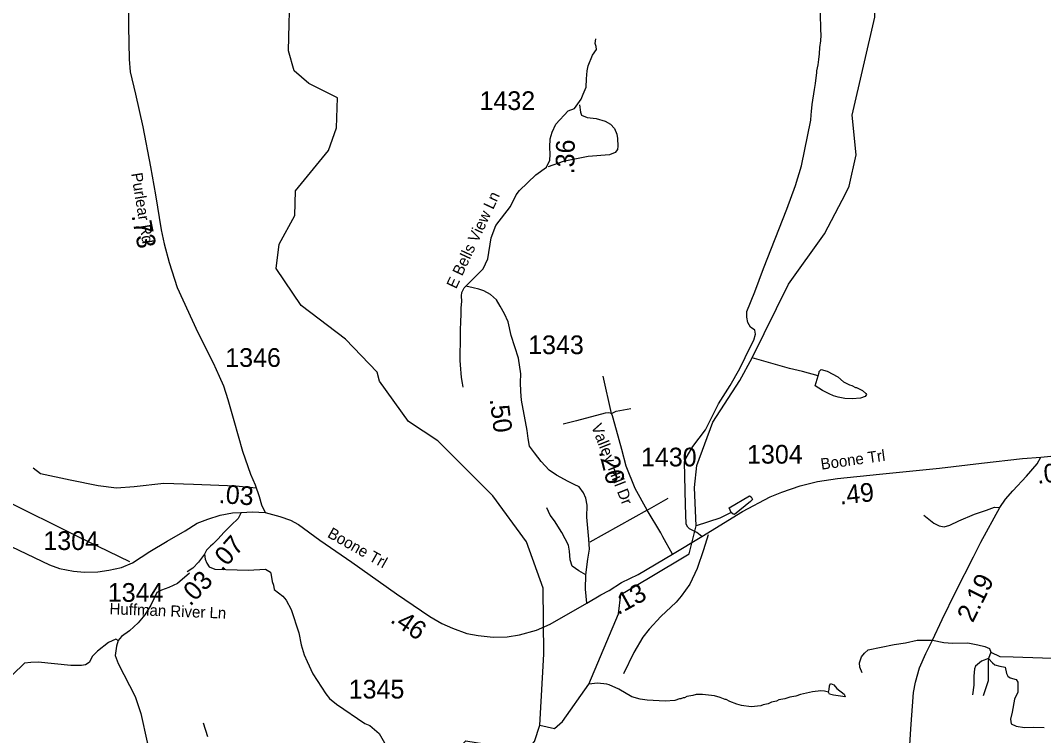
# Model space of a CAD drawing. Extents: x 1248224 to 1454986, y 825081 to 985870.
# Drawn here: x 1324260 to 1331099, y 891293 to 896072 of the extents above; entities that cross this region are included whole.
import ezdxf

# ---------------------------------------------------------------- set-up
doc = ezdxf.new("R2010")
doc.units = 0
for name, color, linetype in [('Exist Hydrographic Creek Single Shore', 7, 'Continuous'), ('Exist Hydrographic Misc Water Feature', 7, 'Continuous'), ('Exist Road Non-System Type 51', 7, 'Continuous'), ('Exist Road Secondary Mileage Hundredths English Label', 7, 'Continuous'), ('Exist Road Secondary Type 51 Attributed', 7, 'Continuous'), ('Exist Road Secondary Type 51 Label', 7, 'Continuous'), ('Exist Road Secondary Type 51 Number Label', 7, 'Continuous')]:
    doc.layers.add(name, color=color, linetype=linetype)

msp = doc.modelspace()

# ---------------------------------------------------------------- linework, layer by layer
at = {"layer": 'Exist Hydrographic Creek Single Shore'}
for points in [[(1327731.4, 891361.4), (1327759.4, 891836.8), (1327753.4, 892276.9), (1327643.3, 892587.6), (1327417.4, 892894.3), (1327050.3, 893262.8), (1326853.3, 893391.4), (1326659.3, 893661.3), (1326644.3, 893720.6), (1326432.3, 893941.6), (1326137.2, 894167.4), (1325968.3, 894413.7), (1325988.3, 894577.5), (1326093.3, 894769.1), (1326097.2, 894933.1), (1326318.5, 895202.4)], [(1326416.1, 889370.9), (1326477.1, 889387), (1326613.5, 889465), (1326717.7, 889583.7), (1326853.3, 889684.2), (1326943.4, 889729.2), (1327062.3, 889841.7), (1327110.4, 890123.1), (1327171.4, 890207.3), (1327221.3, 890229.2), (1327291.4, 890362.4), (1327249.3, 890704.6), (1327164.3, 890992), (1327177.4, 891198.5), (1327237.3, 891256.4), (1327361.4, 891237.5), (1327526.4, 891132.5), (1327618.3, 891163.4), (1327695.3, 891253.8), (1327731.4, 891361.4)]]:
    msp.add_lwpolyline(points, dxfattribs=at)
at = {"layer": 'Exist Hydrographic Misc Water Feature'}
for points in [[(1329776.2, 894917.4), (1329800.4, 894963.9), (1329846.3, 895173), (1329819.4, 895439.5), (1329971.1, 896094), (1329987.3, 896545.7), (1329994.4, 896854.1), (1329821.3, 897291), (1329822.3, 897708), (1329760.3, 897925.8), (1329657.3, 898128.1), (1329678.3, 898337.8), (1329781.3, 898460.5), (1330088.3, 899088)], [(1326056.3, 896048.9), (1326061.7, 896291.8)], [(1326318.5, 895202.4), (1326373.2, 895354.4), (1326378.3, 895554.5), (1326188.3, 895650.3), (1326090.3, 895734.2), (1326052.2, 895869.7), (1326056.3, 896048.9)], [(1328766.4, 892950.7), (1328781.4, 893096.7), (1328888.3, 893386.7), (1329069.4, 893665.4), (1329151.6, 893818), (1329393.4, 894308.9), (1329634.4, 894645.5), (1329776.2, 894917.4)], [(1329591.7, 893696.4), (1329487.7, 893725.6), (1329400.3, 893746.1), (1329151.6, 893818)], [(1329591.7, 893696.4), (1329599.6, 893718.4), (1329599.8, 893726.3), (1329612.1, 893738), (1329651.9, 893728.9), (1329722.8, 893690.9), (1329761.9, 893657.7), (1329801.3, 893636.6), (1329817.2, 893632.1), (1329840.8, 893619.4), (1329848.8, 893619.2), (1329888.3, 893598.1), (1329911.8, 893579.4), (1329915.6, 893571.3), (1329907.1, 893557.6), (1329874.8, 893548.5), (1329818.7, 893544.1), (1329770.7, 893545.5), (1329727, 893554.7), (1329695.2, 893563.6), (1329665.6, 893576.5), (1329620.2, 893599.8), (1329572.4, 893630.8), (1329591.7, 893696.4)], [(1327731.4, 891361.4), (1327830, 891340.2), (1327883.8, 891386.5), (1328058.9, 891636.9), (1328257.4, 892106), (1328273.8, 892235.1), (1328457.7, 892345.3), (1328730.4, 892506.8), (1328777.8, 892693.9), (1328766.4, 892950.7)], [(1329009.8, 892784.2), (1328998.3, 892813.9), (1329134.1, 892894.1), (1329143.9, 892887.8), (1329153.5, 892869.5), (1329139, 892856), (1329032.6, 892771.1), (1329024.7, 892773.3), (1329009.8, 892784.2)], [(1329009.8, 892784.2), (1328935.9, 892745.9), (1328777.8, 892693.9)], [(1329661.7, 891583.5), (1329643.7, 891587.7), (1329635.7, 891590), (1329609.7, 891590.7), (1329555.5, 891584.4), (1329474.9, 891566.6), (1329442.6, 891555.6), (1329402.4, 891548.8), (1329370.1, 891537.7), (1329329.8, 891530.8), (1329313.6, 891523.4), (1329281.4, 891516.3), (1329257.1, 891505), (1329224.9, 891497.9), (1329208.6, 891490.3), (1329144.5, 891484.2), (1329080.7, 891494), (1329049, 891503), (1329001.4, 891520.4), (1328977.7, 891533), (1328969.7, 891533.3), (1328938.2, 891546.2), (1328898.4, 891557.3), (1328818.7, 891567.7), (1328776.7, 891566.8), (1328754.4, 891559.5), (1328714.3, 891552.7), (1328698, 891545.1), (1328690, 891545.4), (1328673.8, 891537.8), (1328665.8, 891538), (1328633.5, 891526.9), (1328569.3, 891522.8), (1328449.4, 891528.3), (1328401.7, 891535.7), (1328346, 891551.4), (1328259.4, 891601.8), (1328196.2, 891631.6), (1328180.3, 891636), (1328116.4, 891641.9), (1328058.9, 891636.9)], [(1329661.7, 891583.5), (1329666, 891601.1), (1329668.7, 891625.1), (1329675.1, 891640.9), (1329696.9, 891632.2), (1329718.2, 891607.6), (1329767.1, 891568.2), (1329772.9, 891552.3), (1329694.9, 891562.3), (1329669.1, 891569.1), (1329661.7, 891583.5)], [(1325481.9, 891378.2), (1325509.3, 891285.4)]]:
    msp.add_lwpolyline(points, dxfattribs=at)
at = {"layer": 'Exist Road Non-System Type 51'}
for p, q in [((1328210.2, 893445.5), (1328154.1, 893695.4)), ((1328448.5, 892799.8), (1328589.1, 892878.2)), ((1328448.5, 892799.8), (1328066.3, 892584.1))]:
    msp.add_line(p, q, dxfattribs=at)
for points in [[(1329542.8, 895406), (1329545.5, 895441.9), (1329548.2, 895463.9), (1329553.3, 895509.6), (1329555.9, 895539.6), (1329562.9, 895581.5), (1329567.5, 895611.4), (1329574.5, 895651.3), (1329584.2, 895723.1), (1329584.4, 895735.1), (1329591.4, 895775), (1329596.2, 895810.9), (1329601.1, 895848.9), (1329604.2, 895890.8), (1329611, 895934.7), (1329612, 895972.7), (1329611, 896010.8), (1329609.7, 896048.8), (1329608.6, 896080.8), (1329607.1, 896106.9), (1329606, 896144.9), (1329606.7, 896178.9), (1329629.9, 896226.3)], [(1327996.8, 895506.9), (1328002.7, 895458.6), (1328011.1, 895438.1), (1328047.4, 895423.6), (1328108.9, 895416.3), (1328169.3, 895398.2), (1328204.4, 895377.6), (1328230.9, 895349.9), (1328246.6, 895311.2), (1328250.2, 895282.2), (1328253.9, 895232.6), (1328251.4, 895209.7), (1328235.7, 895190.3), (1328197.1, 895174.6), (1328055.8, 895162.5), (1327887, 895129.2), (1327786.9, 895094.4)], [(1328815.7, 892623.7), (1328780.1, 892648.9), (1328732.9, 892673.9), (1328721.8, 892685), (1328710.7, 892704.4), (1328705.1, 892835), (1328699.6, 893121), (1328710.7, 893148.7), (1328755.1, 893223.7), (1328838.3, 893334.8), (1328927.1, 893509.7), (1329004.8, 893631.9), (1329068.6, 893745.7), (1329140.7, 893891.8), (1329162.9, 893936.2), (1329174, 893975.1), (1329168.5, 894002.9), (1329140.7, 894022.3), (1329121.3, 894052.8), (1329115.7, 894088.9), (1329115.7, 894127.8), (1329168.5, 894258.3), (1329226.7, 894413.8), (1329381.8, 894811.5), (1329440, 894969.8), (1329481.7, 895100.3), (1329542.8, 895406)], [(1327219.6, 893620.7), (1327214.4, 893648.8), (1327207.1, 893685), (1327201.2, 893771.3), (1327199.8, 893799.4), (1327199.1, 893857.4), (1327200.4, 893911.4), (1327201.7, 893965.4), (1327202.4, 894001.5), (1327203.8, 894059.5), (1327204.9, 894107.5), (1327206, 894151.5), (1327209.1, 894193.4), (1327207.8, 894231.5), (1327210.5, 894253.4), (1327218.8, 894271.3), (1327225.1, 894285), (1327237, 894295.4)], [(1328210.2, 893445.5), (1328242.1, 893459.8), (1328339.2, 893479.2)], [(1325836.1, 892946.9), (1325698.8, 892958.4), (1325416.4, 892969.8), (1325218, 892977.5), (1325019.6, 892954.5), (1324901.3, 892946.9), (1324779.2, 892962.2), (1324592.2, 893000.4), (1324393.8, 893042.4), (1324344.2, 893080.6)], [(1323932.1, 892966.8), (1324149.6, 892867.5), (1324634.2, 892626.9), (1324989, 892455)], [(1328039.2, 892366.4), (1327992.7, 892393.9), (1327948.3, 892424.5), (1327934.4, 892466.1), (1327928.9, 892524.4), (1327923.3, 892566.1), (1327878.9, 892649.4), (1327829, 892727.1), (1327801.2, 892766), (1327777.4, 892813.8)], [(1330298.7, 892765.9), (1330365.3, 892713.2), (1330401.4, 892693.7), (1330434.7, 892688.2), (1330473.5, 892699.3), (1330531.8, 892727.1), (1330637.3, 892771.5), (1330717.7, 892799.3), (1330770.4, 892818.7), (1330806.6, 892816.5)], [(1328856.2, 892633.7), (1328825.7, 892534.4), (1328783.7, 892408.4), (1328734.1, 892305.3), (1328676.8, 892225.1), (1328642.5, 892183.1), (1328539.5, 892087.6), (1328463.2, 892003.6), (1328421.2, 891950.1), (1328360.1, 891847), (1328291.5, 891705.7)], [(1325389.7, 892378.6), (1325309.6, 892309.9), (1325252.3, 892283.1), (1325202.7, 892264.1), (1325172.2, 892248.8), (1325130.2, 892164.8), (1325092.1, 892099.8), (1325046.3, 892046.4), (1324989, 891992.9), (1324935.6, 891954.7), (1324912.7, 891928)], [(1324912.7, 891928), (1324897.5, 891936.8), (1324847.8, 891913.9), (1324775.4, 891856.6), (1324741, 891822.2), (1324718.1, 891780.2), (1324695.2, 891764.9), (1324668.5, 891761.1), (1324596, 891761.1), (1324378.5, 891784), (1324328.9, 891780.2), (1324287, 891776.4), (1324126.7, 891619.8), (1323970.3, 891497.6), (1323913, 891425)], [(1324912.7, 891928), (1324901.3, 891889.8), (1324893.7, 891828.7), (1324912.7, 891775.2), (1325027.2, 891553.7), (1325065.4, 891439.1), (1325107.3, 891249.3), (1325160.7, 891096.6), (1325252.3, 890966.7), (1325321, 890886.5)], [(1329885.7, 891712.8), (1329871.9, 891748.9), (1329869.1, 891779.5), (1329883, 891818.4), (1329902.4, 891843.4), (1329927.3, 891865.6), (1330099.4, 891901.7), (1330177.1, 891912.8), (1330254.8, 891929.4), (1330288.1, 891929.4), (1330356.1, 891930.3)], [(1330356.1, 891930.3), (1330432.4, 891915.6), (1330490.6, 891910), (1330593.3, 891912.8), (1330659.9, 891898.9), (1330707.1, 891887.8), (1330737.6, 891873.9), (1330745.9, 891848.9)], [(1330732, 891807.3), (1330684.9, 891790.6), (1330643.2, 891757.3), (1330637.7, 891737.8), (1330632.1, 891690.6), (1330632.1, 891629.5), (1330623.8, 891565.7)], [(1330745.9, 891848.9), (1330732, 891807.3), (1330729.3, 891782.3), (1330729.3, 891721.2), (1330729.3, 891657.3), (1330696, 891557.3)], [(1330732, 891807.3), (1330757, 891779.5), (1330773.7, 891765.6), (1330807, 891757.3), (1330843, 891748.9), (1330851.4, 891707.3), (1330859.7, 891690.6), (1330876.3, 891679.5), (1330915.2, 891668.4), (1330926.3, 891649), (1330926.3, 891624), (1330926.3, 891582.3), (1330904.1, 891535.1), (1330890.2, 891449), (1330879.1, 891401.8), (1330881.9, 891371.3), (1330915.2, 891354.6), (1330970.7, 891346.3), (1331034.5, 891349.1), (1331103.9, 891346.3)], [(1330745.9, 891848.9), (1330807, 891821.1), (1330895.8, 891818.4), (1331092.8, 891812.8), (1331159.4, 891810), (1331217.6, 891804.5)]]:
    msp.add_lwpolyline(points, dxfattribs=at)
at = {"layer": 'Exist Road Secondary Type 51 Attributed'}
for points in [[(1324979.8, 896262.8), (1324981.8, 896031.3), (1324986, 895812.3), (1324992.2, 895728.8), (1325029.4, 895580.1), (1325076.9, 895361), (1325128.5, 895094.5), (1325161.4, 894905.8), (1325200.7, 894672.4), (1325219.2, 894579.4), (1325254.3, 894453.3), (1325308, 894288), (1325446.2, 893987.2), (1325547.3, 893782.6), (1325588.3, 893695), (1325617.2, 893631), (1325646.1, 893538), (1325685.4, 893397.5), (1325743.2, 893192.9), (1325796.6, 893038.8), (1325827.6, 892968.6), (1325854.4, 892890.1), (1325871, 892834.3), (1325895.7, 892782.6)], [(1327237, 894295.4), (1327353.2, 894412.9), (1327385.1, 894478.5), (1327405.8, 894618.6), (1327436.9, 894701.5), (1327535.4, 894828.6), (1327573.1, 894907.4), (1327594.8, 894936.4), (1327704.7, 895041.2), (1327775.9, 895090.6), (1327798.9, 895138.9), (1327800.1, 895176.4), (1327798.9, 895225.9), (1327801.3, 895281.5), (1327814.6, 895325), (1327837.5, 895378.2), (1327922, 895467.6), (1327964.2, 895484.3), (1328007.2, 895545.7), (1328021.3, 895579.8), (1328041.2, 895625.6), (1328044.7, 895680.8), (1328048.3, 895736), (1328055.3, 895768.9), (1328084.7, 895839.4), (1328110.5, 895877), (1328109.3, 895897), (1328102.3, 895917), (1328105.8, 895948.7)], [(1328045.8, 892177.5), (1328036.4, 892271.1), (1328039.2, 892366.4), (1328051.6, 892471.4), (1328062.6, 892537.7), (1328059.9, 892604.1), (1328046.1, 892752.6), (1328047.5, 892831.3), (1328039.2, 892878.3), (1328022.7, 892915.6), (1327995.1, 892954.3), (1327962.1, 892970.3), (1327922.1, 892989.6), (1327843.4, 893032.4), (1327795.1, 893065.6), (1327739.9, 893123.6), (1327695.7, 893181.6), (1327662.6, 893227.2), (1327652.9, 893276.9), (1327646, 893330.8), (1327608.9, 893534.4), (1327604.8, 893592.4), (1327603.4, 893653.2), (1327604.8, 893711.2), (1327588.2, 893814.8), (1327538.9, 893967), (1327519.6, 894056.8), (1327494.7, 894112.1), (1327467.1, 894161.8), (1327442.3, 894204.6), (1327402.2, 894240.6), (1327358.1, 894265.4), (1327323.5, 894276.5), (1327286.3, 894284.8), (1327237, 894295.4)], [(1328619.6, 892503.9), (1328552.9, 892621.2), (1328539.7, 892646.5), (1328448.5, 892799.8), (1328368.5, 892944.9), (1328308.2, 893093.2), (1328280.6, 893203.7), (1328244.8, 893333.6), (1328218.5, 893428.9), (1328210.2, 893445.5), (1328190.9, 893449.6), (1328167.5, 893446.9), (1327977, 893397.1), (1327887.7, 893374.8)], [(1328619.6, 892503.9), (1328815.7, 892623.7), (1329086.2, 892791.1), (1329272, 892888.2), (1329350.4, 892919.2), (1329471.6, 892962), (1329587.2, 892991), (1329721.4, 893009.6), (1330002.2, 893038.5), (1330402.8, 893079.8), (1330684.7, 893112.7), (1330959.3, 893143.7), (1331081.4, 893152.5)], [(1330195.3, 891083.1), (1330212.8, 891336.6), (1330228.6, 891581.1), (1330243, 891649.7), (1330270.1, 891745.3), (1330311.5, 891841), (1330356.1, 891930.3), (1330421.2, 892067.9), (1330513.6, 892254.4), (1330631.5, 892487.2), (1330680.7, 892585.3), (1330806.6, 892816.5), (1330844.5, 892873.2), (1330893.9, 892927.4), (1330984.7, 893026.2), (1331056.4, 893109.1), (1331081.4, 893152.5)], [(1331081.4, 893152.5), (1331282.7, 893172.4), (1331405.6, 893184.8)], [(1324037.7, 892631.9), (1324093.8, 892604.3), (1324454.7, 892433.5), (1324519.6, 892410), (1324613.4, 892392.1), (1324686.6, 892383.8), (1324776.3, 892387.9), (1324850.3, 892398.9), (1324934.5, 892416.9), (1325009, 892447.3), (1325125, 892523.3), (1325239.5, 892592.3), (1325359.6, 892661.4), (1325442, 892712.1), (1325511.1, 892739.7), (1325593.9, 892764.6), (1325676.7, 892781.1), (1325736.1, 892783.9)], [(1325736.1, 892783.9), (1325715.9, 892744.3), (1325667.5, 892699.5), (1325620.9, 892652.8), (1325579.6, 892606.2), (1325545.6, 892572.1), (1325529.5, 892557.8), (1325504.4, 892530.9), (1325489, 892505.7)], [(1325736.1, 892783.9), (1325811.1, 892788.8), (1325895.7, 892782.6)], [(1325895.7, 892782.6), (1325992.9, 892755.9), (1326065.2, 892733.2), (1326118.8, 892702.2), (1326261.3, 892598.9), (1326474, 892452.2), (1326773.3, 892239.4), (1326996, 892089), (1327076.5, 892041.5), (1327148.8, 892010.5), (1327243.7, 891975.3), (1327320.1, 891960.9), (1327419.2, 891950.5), (1327514.2, 891952.6), (1327596.8, 891965), (1327708.3, 891996), (1327801.2, 892037.3), (1328045.8, 892177.5)], [(1325489, 892505.7), (1325450, 892452.2), (1325410.9, 892411), (1325373.9, 892386.4)], [(1325489, 892505.7), (1325495, 892470.5), (1325505.3, 892443.8), (1325521.8, 892421.1), (1325558.8, 892403.6), (1325781.8, 892397.4), (1325896.7, 892404.9), (1325930.4, 892383.6), (1325935.4, 892363.6), (1325941.6, 892322.4), (1325950.4, 892297.4), (1325956.6, 892269.9), (1326014.1, 892224.9), (1326036, 892196.8), (1326068.5, 892135.6), (1326119.7, 891978.1), (1326137.2, 891899.3), (1326157.2, 891831.8), (1326175.9, 891786.8), (1326214.6, 891704.3), (1326300.6, 891570.4), (1326325.6, 891540.4), (1326373.1, 891501.7), (1326561.6, 891373), (1326595.4, 891360.5), (1326657.8, 891305.5), (1326721.5, 891193)], [(1328045.8, 892177.5), (1328139.8, 892232.9), (1328194.8, 892262.5), (1328278.2, 892315.7), (1328388.9, 892369.9), (1328619.6, 892503.9)]]:
    msp.add_lwpolyline(points, dxfattribs=at)

# ---------------------------------------------------------------- texts
at = {"layer": 'Exist Road Secondary Mileage Hundredths English Label'}
for s, rotation, p in [('.36', 88.97774, (1327961.6, 895042.7)), ('.73', 281.30109, (1325001.2, 894767.5)), ('.50', 277.29951, (1327395.8, 893540.9)), ('.26', 284.02534, (1328125.4, 893189.7)), ('.06', 5.63896, (1331059.3, 892975.3)), ('.03', 355.81158, (1325582.1, 892847.4)), ('.49', 5.88216, (1329739.9, 892836.3)), ('.07', 48.52615, (1325608.3, 892385.3)), ('.03', 46.49183, (1325394.2, 892152.1)), ('2.19', 63.35723, (1330625.3, 892041.6)), ('.13', 28.97053, (1328253.3, 892095.7)), ('.46', 325.96796, (1326725.1, 892054.1))]:
    msp.add_text(s, height=125, rotation=rotation, dxfattribs=at).set_placement(p)
at = {"layer": 'Exist Road Secondary Type 51 Label'}
for s, rotation, p in [('Purlear Rd', 279.13161, (1324999.6, 895048.5)), ('E Bells View Ln', 65.02289, (1327172, 894273.5)), ('Valley Hill Dr', 291.69636, (1328073.2, 893359.4)), ('Boone Trl', 8.03216, (1329614.3, 893069)), ('Boone Trl', 330.53441, (1326306.2, 892622.4)), ('Huffman River Ln', 357.812, (1324853.9, 892103.7))]:
    msp.add_text(s, height=75, rotation=rotation, dxfattribs=at).set_placement(p)
at = {"layer": 'Exist Road Secondary Type 51 Number Label'}
for s, p in [('1432', (1327328.5, 895473.3)), ('1343', (1327653.7, 893841.7)), ('1346', (1325628.6, 893756.5)), ('1430', (1328408, 893091.5)), ('1304', (1329116.9, 893110.1)), ('1304', (1324412.6, 892532.7)), ('1344', (1324843.7, 892186.6)), ('1345', (1326453.9, 891540.1))]:
    msp.add_text(s, height=125, dxfattribs=at).set_placement(p)

doc.saveas('drawing.dxf')
